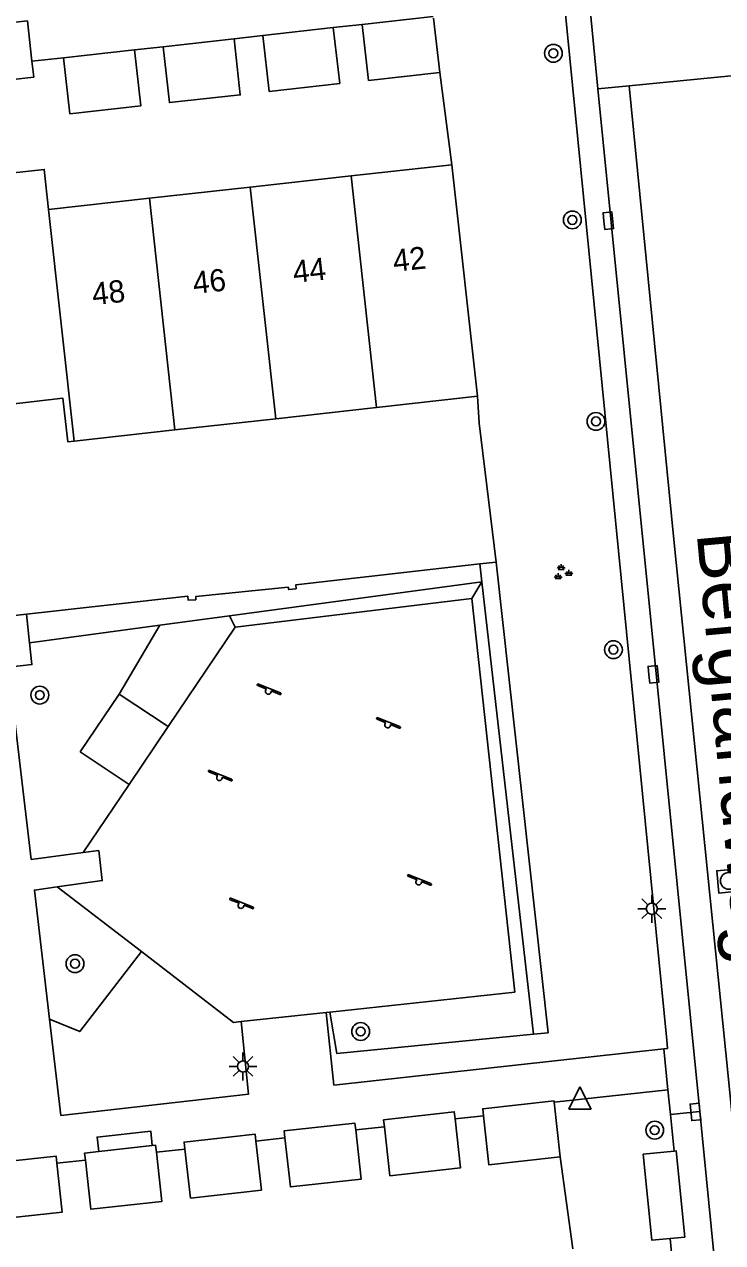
# Model space of a CAD drawing. Extents: x 132994 to 136000, y 393499 to 395512.
# Drawn here: x 134001.5 to 134032.8, y 394340.1 to 394394.8 of the extents above; entities that cross this region are included whole.
import ezdxf

# ---------------------------------------------------------------- set-up
doc = ezdxf.new("R2010")
doc.units = 0
for name, color, linetype in [('gg-afsc-erfafscheiding', 7, 'Continuous'), ('gg-afsc-haag', 7, 'Continuous'), ('gg-afsc-hekwerk', 7, 'Continuous'), ('gg-afsc-muur', 7, 'Continuous'), ('gg-anno-huisnummerreeks BGT', 7, 'Continuous'), ('gg-anno-openbare ruimte label', 7, 'Continuous'), ('gg-bbg-abri', 7, 'Continuous'), ('gg-bbg-bijgebouw', 7, 'Continuous'), ('gg-bbg-hoofdgebouw', 7, 'Continuous'), ('gg-bbg-tussenscheiding', 7, 'Continuous'), ('gg-knt-verharding', 7, 'Continuous'), ('gg-knt-verharding nz', 7, 'Continuous'), ('gt-grn-groengrens', 7, 'Continuous'), ('gt-grn-weggrens', 7, 'Continuous'), ('gt-symb-boom', 7, 'Continuous'), ('gt-symb-groenvak', 7, 'Continuous'), ('gt-symb-kolk', 7, 'Continuous'), ('gt-symb-lichtmast', 7, 'Continuous'), ('gt-symb-rioolschacht', 7, 'Continuous'), ('gt-symb-speelvoorziening', 7, 'Continuous'), ('gt-symb-waterafsluiter', 7, 'Continuous')]:
    doc.layers.add(name, color=color, linetype=linetype)

# ---------------------------------------------------------------- blocks, each defined once
blk = doc.blocks.new('gt0-BOOM')
at = {"layer": 'gt-symb-boom'}
for radius in [0.4, 0.2]:
    blk.add_circle((0, 0), radius, dxfattribs=at)
blk = doc.blocks.new('gt0-KOLK')
at = {"layer": 'gt-symb-kolk'}
blk.add_lwpolyline([(0, 0), (0.375, 0), (0.375, 0.4), (-0.375, 0.4), (-0.375, 0), (0, 0)], dxfattribs=at)
blk = doc.blocks.new('gt0-LMAST')
at = {"layer": 'gt-symb-lichtmast'}
for p, q in [((-0.005, 0.246), (-0.005, 0.621)), ((-0.182, 0.173), (-0.447, 0.438)), ((0.172, 0.173), (0.437, 0.438)), ((-0.255, -0.004), (-0.63, -0.004)), ((-0.182, -0.181), (-0.447, -0.446)), ((-0.005, -0.254), (-0.005, -0.629)), ((0.437, -0.446), (0.172, -0.181)), ((0.245, -0.004), (0.62, -0.004))]:
    blk.add_line(p, q, dxfattribs=at)
blk.add_circle((-0.005, -0.004), 0.25, dxfattribs=at)
blk = doc.blocks.new('gt0-SV')
at = {"layer": 'gt-symb-speelvoorziening'}
for p, q in [((-0.477, 0.255), (-0.08, 0.096)), ((0.542, -0.076), (-0.449, 0.324)), ((0.125, 0.014), (0.515, -0.143))]:
    blk.add_line(p, q, dxfattribs=at)
for centre, radius, start, end in [((-0.466, 0.291), 0.0369, 63.6251, 252.6602), ((-0.002, -0.005), 0.128, 127.6866, 8.5986), ((0.531, -0.111), 0.0363, 243.5085, 72.5436)]:
    blk.add_arc(centre, radius, start, end, dxfattribs=at)
blk = doc.blocks.new('gt0-RS')
at = {"layer": 'gt-symb-rioolschacht'}
blk.add_lwpolyline([(-0.5, -0.5), (0.5, -0.5), (0.5, 0.5), (-0.5, 0.5)], close=True, dxfattribs=at)
blk.add_circle((0, 0), 0.375, dxfattribs=at)
blk = doc.blocks.new('gt0-WAFSL')
at = {"layer": 'gt-symb-waterafsluiter'}
for p, q in [((-0.5, -0.333), (0, 0.667)), ((0, 0.667), (0.5, -0.333)), ((0.5, -0.333), (-0.5, -0.333))]:
    blk.add_line(p, q, dxfattribs=at)
blk = doc.blocks.new('gt0-GRVAK')
at = {"layer": 'gt-symb-groenvak'}
for p, q in [((-0.11, 0.189), (-0.228, 0.24)), ((-0.182, 0.153), (0.088, 0.153)), ((-0.091, 0.211), (-0.156, 0.322)), ((-0.047, 0.214), (-0.047, 0.393)), ((-0.004, 0.211), (0.061, 0.322)), ((0.015, 0.189), (0.133, 0.24)), ((0.262, -0.052), (0.197, 0.059)), ((0.305, -0.049), (0.305, 0.13)), ((0.349, -0.052), (0.414, 0.059)), ((-0.245, -0.228), (-0.363, -0.177)), ((-0.318, -0.264), (-0.047, -0.264)), ((-0.226, -0.206), (-0.291, -0.095)), ((-0.183, -0.203), (-0.183, -0.024)), ((-0.139, -0.206), (-0.074, -0.095)), ((-0.12, -0.228), (-0.002, -0.177)), ((0.243, -0.074), (0.125, -0.023)), ((0.17, -0.11), (0.441, -0.11)), ((0.368, -0.074), (0.486, -0.023))]:
    blk.add_line(p, q, dxfattribs=at)

msp = doc.modelspace()

# ---------------------------------------------------------------- linework, layer by layer
at = {"layer": 'gg-afsc-erfafscheiding'}
for p, q in [((134021.892, 394376.893), (134022.655, 394370.656)), ((134022.655, 394370.656), (134021.915, 394370.571)), ((134001.558, 394368.316), (133999.87, 394368.129)), ((134020.805, 394345.657), (134022.085, 394345.797)), ((134016.344, 394345.156), (134017.635, 394345.297)), ((134011.865, 394344.655), (134013.165, 394344.797)), ((134007.395, 394344.157), (134008.676, 394344.297)), ((134002.924, 394343.667), (134004.205, 394343.807))]:
    msp.add_line(p, q, dxfattribs=at)
msp.add_lwpolyline([(134021.915, 394370.571), (134013.655, 394369.627), (134013.669, 394369.455), (134013.337, 394369.419), (134013.309, 394369.52), (134009.165, 394369.103), (134009.159, 394368.965), (134008.826, 394368.939), (134008.808, 394369.117), (134001.558, 394368.316)], dxfattribs=at)
at = {"layer": 'gg-afsc-haag'}
for p, q in [((134010.682, 394368.244), (134022.007, 394369.77)), ((134007.552, 394367.822), (134010.682, 394368.244)), ((134001.7, 394367.034), (134007.552, 394367.822))]:
    msp.add_line(p, q, dxfattribs=at)
at = {"layer": 'gg-afsc-hekwerk'}
for q in [(134021.915, 394370.571), (134024.334, 394349.46)]:
    msp.add_line((134022.007, 394369.77), q, dxfattribs=at)
at = {"layer": 'gg-afsc-muur'}
for p, q in [((134020.66, 394388.49), (134020.12, 394392.64)), ((134021.892, 394376.893), (134021.811, 394378.1)), ((134026.09, 394339.82), (134025.53, 394343.95))]:
    msp.add_line(p, q, dxfattribs=at)
at = {"layer": 'gg-bbg-abri'}
msp.add_line((134031.126, 394340.346), (134030.461, 394340.285), dxfattribs=at)
for points in [[(134030.461, 394340.285), (134029.641, 394340.209), (134029.26, 394344.074), (134030.647, 394344.208)], [(134030.647, 394344.208), (134030.742, 394344.217), (134031.126, 394340.346)]]:
    msp.add_lwpolyline(points, dxfattribs=at)
at = {"layer": 'gg-bbg-bijgebouw'}
for p, q in [((134016.64, 394394.79), (134019.83, 394395.15)), ((134019.839, 394395.073), (134020.12, 394392.64)), ((134012.17, 394394.29), (134015.34, 394394.65)), ((134007.7, 394393.79), (134010.88, 394394.15)), ((134003.23, 394393.29), (134006.41, 394393.65)), ((134025.25, 394346.46), (134025.256, 394346.402)), ((134025.256, 394346.402), (134025.53, 394343.95)), ((134007.209, 394344.453), (134004.803, 394344.189))]:
    msp.add_line(p, q, dxfattribs=at)
for points in [[(133998.41, 394394.59), (134001.6, 394394.95), (134001.808, 394393.141)], [(134001.808, 394393.141), (134001.89, 394392.43), (133998.69, 394392.07), (133998.41, 394394.59)], [(134015.34, 394394.65), (134015.63, 394392.14), (134012.46, 394391.78), (134012.17, 394394.29)], [(134020.12, 394392.64), (134016.92, 394392.28), (134016.64, 394394.79)], [(134010.88, 394394.15), (134011.16, 394391.63), (134007.98, 394391.28), (134007.7, 394393.79)], [(134006.41, 394393.65), (134006.69, 394391.13), (134003.51, 394390.78), (134003.23, 394393.29)], [(134025.25, 394346.46), (134022.05, 394346.11), (134022.085, 394345.797)], [(134020.805, 394345.657), (134020.77, 394345.97), (134017.6, 394345.61), (134017.635, 394345.297)], [(134025.53, 394343.95), (134022.33, 394343.59), (134022.085, 394345.797)], [(134016.344, 394345.156), (134016.31, 394345.46), (134013.13, 394345.11), (134013.165, 394344.797)], [(134020.805, 394345.657), (134021.05, 394343.45), (134017.88, 394343.1), (134017.635, 394345.297)], [(134011.865, 394344.655), (134011.83, 394344.97), (134008.64, 394344.61), (134008.676, 394344.297)], [(134016.344, 394345.156), (134016.59, 394342.95), (134013.41, 394342.6), (134013.165, 394344.797)], [(134004.803, 394344.189), (134004.17, 394344.12), (134004.205, 394343.807)], [(134007.395, 394344.157), (134007.64, 394341.95), (134004.45, 394341.6), (134004.205, 394343.807)], [(134007.395, 394344.157), (134007.36, 394344.47), (134007.209, 394344.453)], [(134011.865, 394344.655), (134012.11, 394342.46), (134008.93, 394342.1), (134008.676, 394344.297)], [(133999.744, 394343.322), (133999.71, 394343.64), (134002.89, 394343.98), (134002.924, 394343.667)], [(134002.924, 394343.667), (134003.16, 394341.46), (133999.98, 394341.12), (133999.744, 394343.322)]]:
    msp.add_lwpolyline(points, dxfattribs=at)
at = {"layer": 'gg-bbg-hoofdgebouw'}
for p, q in [((134016.135, 394387.99), (134020.66, 394388.49)), ((134020.66, 394388.49), (134021.811, 394378.1)), ((134011.609, 394387.49), (134016.135, 394387.99)), ((134007.083, 394386.991), (134011.609, 394387.49)), ((134002.55, 394386.49), (134007.083, 394386.991)), ((134021.811, 394378.1), (134017.279, 394377.595)), ((134017.279, 394377.595), (134012.753, 394377.09)), ((134012.753, 394377.09), (134008.228, 394376.586)), ((134008.228, 394376.586), (134003.695, 394376.081))]:
    msp.add_line(p, q, dxfattribs=at)
for points in [[(134002.55, 394386.49), (134002.36, 394388.28), (133997.805, 394387.778)], [(134003.695, 394376.081), (134003.42, 394376.05), (134003.2, 394378.01), (133998.935, 394377.514)]]:
    msp.add_lwpolyline(points, dxfattribs=at)
at = {"layer": 'gg-bbg-tussenscheiding'}
for p, q in [((134016.135, 394387.99), (134017.279, 394377.595)), ((134011.609, 394387.49), (134012.753, 394377.09)), ((134007.083, 394386.991), (134008.228, 394376.586)), ((134002.55, 394386.49), (134003.695, 394376.081))]:
    msp.add_line(p, q, dxfattribs=at)
at = {"layer": 'gg-knt-verharding'}
for p, q in [((134025.714, 394395.698), (134030.312, 394349.193)), ((134027.22, 394391.895), (134026.821, 394395.941)), ((134015.34, 394394.65), (134016.64, 394394.79)), ((134010.88, 394394.15), (134012.17, 394394.29)), ((134006.41, 394393.65), (134007.7, 394393.79)), ((134001.808, 394393.141), (134003.23, 394393.29)), ((134028.627, 394392.034), (134033.201, 394392.485)), ((134027.22, 394391.895), (134028.627, 394392.034)), ((134027.22, 394391.895), (134031.376, 394350.195)), ((134010.931, 394367.723), (134021.565, 394369.012)), ((134001.7, 394367.034), (134001.558, 394368.316)), ((134007.921, 394363.264), (134010.931, 394367.723)), ((134003.969, 394362.134), (134005.72, 394364.724)), ((134005.72, 394364.724), (134007.921, 394363.264)), ((134006.171, 394360.67), (134007.921, 394363.264)), ((134006.171, 394360.67), (134003.969, 394362.134)), ((134004.103, 394357.606), (134006.171, 394360.67)), ((134006.719, 394353.164), (134002.942, 394356.07)), ((134015.014, 394350.432), (134011.208, 394350.02)), ((134015.19, 394350.451), (134015.014, 394350.432)), ((134031.795, 394345.986), (134031.376, 394350.195)), ((134025.256, 394346.402), (134030.367, 394346.953)), ((134030.367, 394346.953), (134030.479, 394345.851)), ((134030.479, 394345.851), (134030.647, 394344.208)), ((134034.219, 394321.546), (134031.795, 394345.986))]:
    msp.add_line(p, q, dxfattribs=at)
for points in [[(134021.565, 394369.012), (134023.489, 394351.35), (134015.19, 394350.451)], [(134004.103, 394357.606), (134001.779, 394357.3), (134000.754, 394365.937), (134001.808, 394366.054), (134001.7, 394367.034)], [(134002.942, 394356.07), (134004.96, 394356.353), (134004.806, 394357.698), (134004.103, 394357.606)], [(134002.598, 394350.135), (134001.917, 394355.927), (134002.942, 394356.07)], [(134011.208, 394350.02), (134010.856, 394349.982), (134006.719, 394353.164)], [(134015.014, 394350.432), (134015.367, 394347.174), (134030.179, 394348.796)], [(134011.208, 394350.02), (134011.529, 394346.756), (134003.107, 394345.802), (134002.598, 394350.135)], [(134030.179, 394348.796), (134030.349, 394348.815), (134030.312, 394349.193)], [(134004.803, 394344.189), (134004.732, 394344.835), (134007.138, 394345.102), (134007.209, 394344.453)], [(134030.461, 394340.285), (134030.739, 394337.473), (134031.314, 394337.53)]]:
    msp.add_lwpolyline(points, dxfattribs=at)
at = {"layer": 'gg-knt-verharding nz'}
msp.add_line((134030.479, 394345.851), (134031.795, 394345.986), dxfattribs=at)
msp.add_lwpolyline([(134036.98, 394308.374), (134035.661, 394321.343), (134033.091, 394347.439), (134030.614, 394371.81), (134028.627, 394392.034)], dxfattribs=at)
at = {"layer": 'gt-grn-groengrens'}
for p, q in [((134022.655, 394370.656), (134024.986, 394349.524)), ((134021.565, 394369.012), (134022.007, 394369.77)), ((134010.931, 394367.723), (134010.682, 394368.244)), ((134005.72, 394364.724), (134007.552, 394367.822)), ((134024.334, 394349.46), (134024.986, 394349.524))]:
    msp.add_line(p, q, dxfattribs=at)
for points in [[(134002.598, 394350.135), (134003.956, 394349.573), (134006.719, 394353.164)], [(134015.19, 394350.451), (134015.493, 394348.593), (134024.334, 394349.46)]]:
    msp.add_lwpolyline(points, dxfattribs=at)
at = {"layer": 'gt-grn-weggrens'}
msp.add_line((134030.179, 394348.796), (134030.367, 394346.953), dxfattribs=at)

# ---------------------------------------------------------------- block references
at = {"layer": 'gt-symb-boom'}
for p in [(134025.223, 394393.497), (134026.073, 394386.015), (134027.133, 394376.968), (134027.918, 394366.72), (134002.159, 394364.68), (134003.74, 394352.62), (134016.567, 394349.577), (134029.772, 394345.146)]:
    msp.add_blockref('gt0-BOOM', p, dxfattribs=at)
at = {"layer": 'gt-symb-groenvak'}
msp.add_blockref('gt0-GRVAK', (134025.614, 394370.173), dxfattribs=at)
at = {"layer": 'gt-symb-kolk'}
for p, rotation in [((134027.492, 394385.961), -84.31791505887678), ((134029.514, 394365.594), -84.31791505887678), ((134031.798, 394345.986), 95.68208494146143)]:
    msp.add_blockref('gt0-KOLK', p, dxfattribs=dict(at, rotation=rotation))
at = {"layer": 'gt-symb-lichtmast'}
for p in [(134029.647, 394355.09), (134011.287, 394348.01)]:
    msp.add_blockref('gt0-LMAST', p, dxfattribs=at)
at = {"layer": 'gt-symb-rioolschacht', "rotation": -174.5460811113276}
msp.add_blockref('gt0-RS', (134033.1, 394356.34), dxfattribs=at)
at = {"layer": 'gt-symb-speelvoorziening'}
for p in [(134012.425, 394364.852), (134017.784, 394363.343), (134010.231, 394360.977), (134019.179, 394356.291), (134011.191, 394355.235)]:
    msp.add_blockref('gt0-SV', p, dxfattribs=at)
at = {"layer": 'gt-symb-waterafsluiter'}
msp.add_blockref('gt0-WAFSL', (134026.415, 394346.419), dxfattribs=at)

# ---------------------------------------------------------------- texts
at = {"layer": 'gg-anno-huisnummerreeks BGT'}
for s, p in [('42', (134018.069, 394383.677)), ('44', (134013.576, 394383.18)), ('46', (134009.085, 394382.685)), ('48', (134004.557, 394382.185))]:
    msp.add_text(s, height=1, rotation=6.3, dxfattribs=at).set_placement(p)
at = {"layer": 'gg-anno-openbare ruimte label'}
msp.add_text('Berglandweg', height=2.5, rotation=275.2, dxfattribs=at).set_placement((134031.656, 394371.956))

doc.saveas('drawing.dxf')
